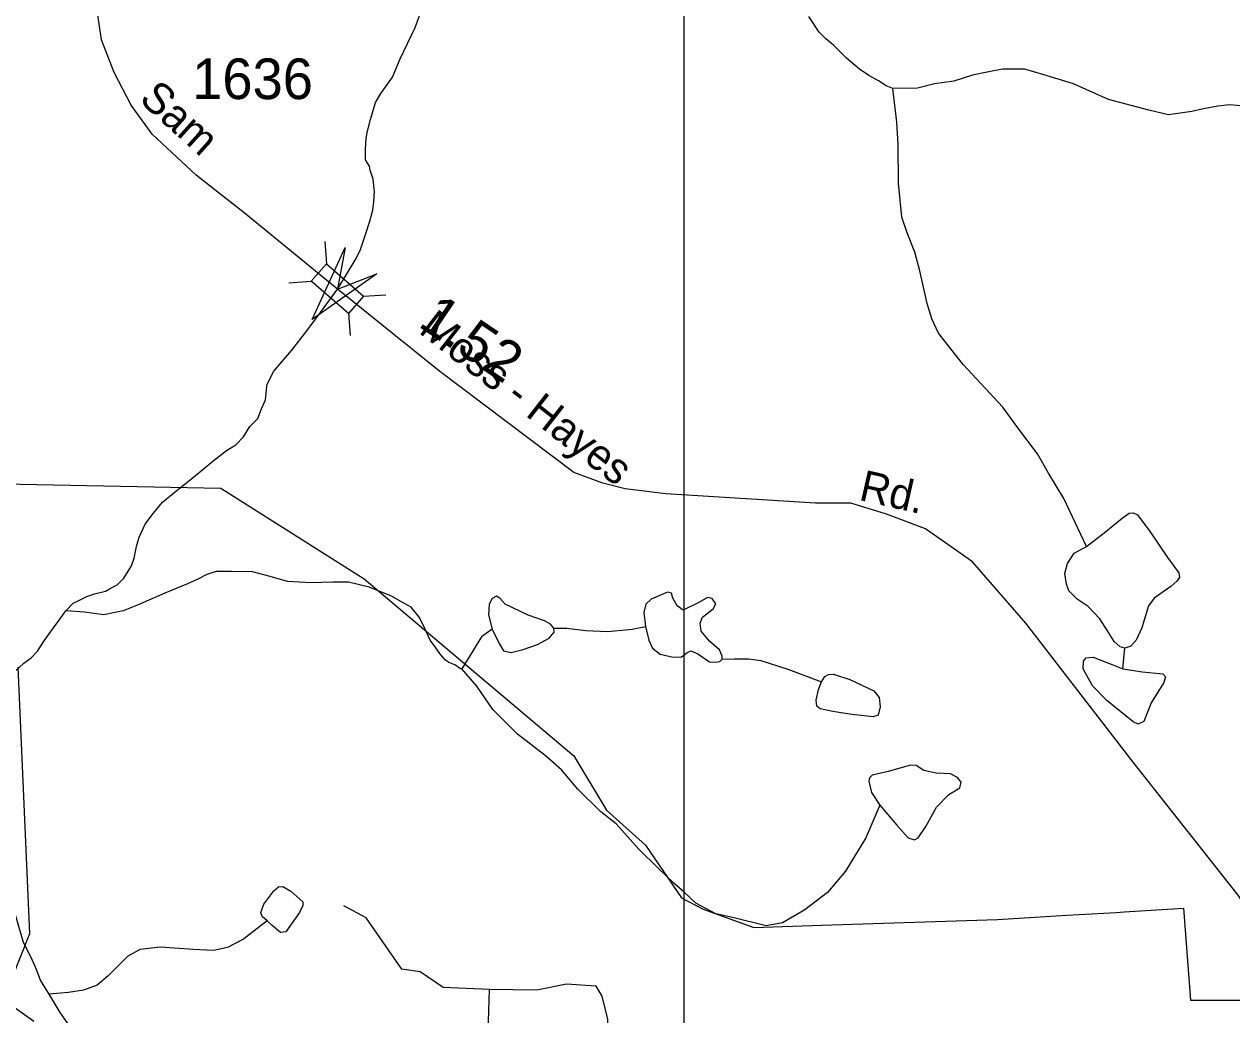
# Model space of a CAD drawing. Extents: x 2056842 to 2160602, y 826753 to 1016856.
# Drawn here: x 2102005 to 2105722, y 865020 to 868069 of the extents above; entities that cross this region are included whole.
import ezdxf

# ---------------------------------------------------------------- set-up
doc = ezdxf.new("R2010")
doc.units = 0
for name, color, linetype in [('Exist Boundary Political City Limit New', 7, 'Continuous'), ('Exist Hydrographic Creek Single Shore', 7, 'Continuous'), ('Exist Hydrographic Misc Water Feature', 7, 'Continuous'), ('Exist Road Non-System Type 51', 7, 'Continuous'), ('Exist Road Secondary Mileage Hundredths English Label', 7, 'Continuous'), ('Exist Road Secondary Structure Standard Bridge Attributed CELL', 7, 'Continuous'), ('Exist Road Secondary Structure Standard Bridge CELL', 7, 'Continuous'), ('Exist Road Secondary Type 51 Attributed', 7, 'Continuous'), ('Exist Road Secondary Type 51 Label', 7, 'Continuous'), ('Exist Road Secondary Type 51 Number Label', 7, 'Continuous'), ('Map Preparation Boundary City Limit Buffer Line', 7, 'Continuous'), ('Map Preparation Inset Cut Line', 7, 'Continuous')]:
    doc.layers.add(name, color=color, linetype=linetype)

msp = doc.modelspace()

# ---------------------------------------------------------------- linework, layer by layer
at = {"layer": 'Exist Boundary Political City Limit New'}
for points in [[(2101734.2, 866658.4), (2102403.8, 866644.6), (2102610.2, 866640.3), (2103051.5, 866361.4), (2103696.5, 865816.6), (2103797, 865649.9), (2103917, 865542), (2104028.2, 865380.1), (2104094, 865344.8), (2104250.8, 865288.9), (2104459, 865295.8), (2105000, 865313.7), (2105214, 865326.4), (2105366, 865335.5), (2105389.8, 865336.9), (2105573, 865347.9), (2105594, 865065.2), (2105890.8, 865065.7)], [(2102034, 865000), (2101940.8, 865066.2), (2102022, 865270.5), (2101986.5, 866090.4)]]:
    msp.add_lwpolyline(points, dxfattribs=at)
at = {"layer": 'Exist Hydrographic Creek Single Shore'}
for points in [[(2102133.2, 866263), (2102155.4, 866287.2), (2102173.3, 866295), (2102197.2, 866307.3), (2102221.3, 866315.3), (2102255.2, 866323.5), (2102267.2, 866331.5), (2102291.1, 866343.4), (2102311.2, 866363.7), (2102334.9, 866401.6), (2102343, 866425.7), (2102350.6, 866461.6), (2102358.7, 866489.7), (2102376.6, 866529.7), (2102402.3, 866563.9), (2102430.2, 866597.8), (2102470.2, 866630.1), (2102525.9, 866674.2), (2102585.7, 866724.2), (2102627.7, 866756.5), (2102655.7, 866774.6), (2102679.8, 866798.7), (2102699.5, 866830.8), (2102723.6, 866854.9), (2102735.4, 866884.8), (2102747.1, 866912.8), (2102751.2, 866952.7), (2102753, 866960.9), (2102772.9, 867000.8), (2102828.7, 867065), (2102874.5, 867125.1), (2102916.4, 867181.3), (2102968.7, 867253.6), (2102997, 867298), (2103026.6, 867347.9), (2103039.8, 867375.6), (2103057.6, 867427.7), (2103067.5, 867459.7), (2103077.4, 867495.9), (2103081.2, 867521.7), (2103083.2, 867553.9), (2103079.1, 867591.7), (2103069.1, 867619.8), (2103067.1, 867631.6), (2103055, 867651.6), (2103054.7, 867683.7), (2103056.7, 867715.8), (2103060.7, 867735.8), (2103070.4, 867775.6), (2103086.2, 867827.8), (2103102.2, 867855.6), (2103138, 867905.8), (2103161.8, 867962), (2103207.5, 868058.2), (2103245.3, 868160.1)], [(2101562.1, 865407.3), (2101629.8, 865477.4), (2101671.8, 865525.8), (2101707.6, 865573.6), (2101731.4, 865631.8), (2101757.2, 865703.8), (2101784.8, 865771.8), (2101808.8, 865819.9), (2101824.7, 865859.9), (2101848.7, 865908), (2101878.4, 865968.1), (2101908.4, 866004.2), (2101934, 866038.4), (2101975.8, 866076.6), (2102003.9, 866102.6), (2102025.9, 866118.6), (2102045.7, 866138.8), (2102065.7, 866170.9), (2102091.7, 866206.8), (2102109.6, 866231), (2102133.2, 866263)]]:
    msp.add_lwpolyline(points, dxfattribs=at)
at = {"layer": 'Exist Hydrographic Misc Water Feature'}
for points in [[(2104678, 867871), (2104658.1, 867878.9), (2104634.1, 867894.7), (2104604.3, 867910.6), (2104575.8, 867930.7), (2104535.9, 867964.3), (2104495.9, 868004.1), (2104471.5, 868024), (2104451.6, 868044.1), (2104419.6, 868092)], [(2105761.9, 867816.4), (2105714.1, 867820.4), (2105678.2, 867816.1), (2105634.3, 867808.1), (2105598, 867799.8), (2105526.3, 867789.5), (2105466.2, 867803.6), (2105342.1, 867837), (2105234.1, 867884.6), (2105139.5, 867914.3), (2105084, 867930), (2105015.9, 867929.8), (2104963.6, 867919.9), (2104923.6, 867911.8), (2104865.8, 867893.7), (2104806.1, 867885.3), (2104754.2, 867871.3), (2104678, 867871)], [(2105274.4, 866461.2), (2105204.3, 866608.9), (2105157.8, 866686.6), (2105123.5, 866746.5), (2105063.3, 866826.2), (2105016.9, 866890.1), (2104894.9, 867021.8), (2104818.6, 867117.4), (2104798.3, 867161.4), (2104784.2, 867209.3), (2104761.6, 867309.3), (2104745.4, 867367.4), (2104721.8, 867427), (2104705.6, 867474.9), (2104695.4, 867579.2), (2104694.4, 867698.9), (2104690.5, 867766.9), (2104678, 867871)], [(2105274.4, 866461.2), (2105329.1, 866503.8), (2105383.8, 866548.8), (2105405.7, 866563.4), (2105417.8, 866564.6), (2105431.2, 866558.5), (2105470.1, 866506.2), (2105523.6, 866427.2), (2105558.8, 866379.8), (2105560, 866366.4), (2105552.7, 866354.2), (2105533.3, 866338.4), (2105482.3, 866301.9), (2105465.2, 866278.8), (2105444.6, 866210.7), (2105427.6, 866173), (2105410.5, 866154.8), (2105392.3, 866148.9)], [(2105392.3, 866148.9), (2105377.7, 866152.3), (2105359.5, 866169.4), (2105338.8, 866202.2), (2105315.7, 866238.7), (2105279.3, 866276.4), (2105245.2, 866299.5), (2105219.7, 866325), (2105212.4, 866345.7), (2105207.6, 866378.5), (2105216.1, 866409), (2105236.7, 866440.6), (2105274.4, 866461.2)], [(2103351.9, 866084.9), (2103347.6, 866085.1), (2103329.9, 866096.7), (2103311.9, 866104.8), (2103300, 866112.7), (2103286.1, 866129), (2103269.7, 866152.6), (2103253.9, 866172.8), (2103237.7, 866208.6), (2103221.3, 866242.7), (2103195.6, 866274.6), (2103173.3, 866286.5), (2103135.4, 866308.5), (2103066.9, 866335.9), (2103003.3, 866352), (2102955.1, 866351.6), (2102887.2, 866349.3), (2102815.3, 866353.4), (2102761.3, 866369.1), (2102707.2, 866383.1), (2102642.8, 866384.7), (2102595.2, 866384.6), (2102567.2, 866374.7), (2102538.9, 866360.3), (2102507.3, 866346.4), (2102437.6, 866318), (2102355.3, 866281.8), (2102309.4, 866263.5), (2102249.7, 866251.5), (2102189.9, 866259.4), (2102133.5, 866263)], [(2103634.3, 866209.8), (2103624.6, 866221.9), (2103606.3, 866232.9), (2103555.3, 866249.9), (2103484.8, 866283.9), (2103469, 866302.2), (2103458.1, 866308.3), (2103444.7, 866301), (2103436.2, 866283.9), (2103433.8, 866251.1), (2103444.7, 866207.3)], [(2104153.3, 866114.9), (2104152.8, 866123.4), (2104144.3, 866142.9), (2104113.9, 866169.6), (2104088.4, 866201.2), (2104084.7, 866225.6), (2104092, 866243.8), (2104124.9, 866269.3), (2104133.4, 866285.2), (2104122.4, 866301), (2104107.8, 866304.6), (2104081.1, 866288.8), (2104032.5, 866265.7), (2104014.2, 866279.1), (2104000.9, 866302.2), (2103997.2, 866318), (2103985.1, 866320.4), (2103934, 866299.7), (2103918.2, 866283.9), (2103912.2, 866258.4), (2103917, 866214.6)], [(2103444.7, 866207.3), (2103411.9, 866183), (2103351.9, 866084.9)], [(2103444.7, 866207.3), (2103466.6, 866162.3), (2103479.9, 866140.4), (2103503, 866135.6), (2103540.7, 866144.1), (2103584.5, 866159.9), (2103620.9, 866179.4), (2103635.5, 866197.6), (2103634.3, 866209.8)], [(2103634.3, 866209.8), (2103674.4, 866209.8), (2103732.8, 866202.5), (2103800.8, 866200), (2103876.2, 866207.3), (2103917, 866214.6)], [(2103917, 866214.6), (2103926.7, 866173.3), (2103938.9, 866148.9), (2103962, 866129.5), (2104002.1, 866121), (2104027.6, 866122.2), (2104044.6, 866134.4), (2104056.8, 866140.4), (2104077.5, 866130.7), (2104113.9, 866106.4), (2104132.1, 866105.2), (2104145.5, 866107.6), (2104153.3, 866114.9)], [(2105386.2, 866084.5), (2105392.3, 866148.9)], [(2104153.3, 866114.9), (2104191, 866116.1), (2104233.5, 866116.1), (2104272.4, 866110), (2104355.1, 866083.3), (2104458.4, 866044.4)], [(2105386.2, 866084.5), (2105447, 866076), (2105509, 866069.9), (2105517.5, 866060.2), (2105512.6, 866043.1), (2105473.7, 865979.9), (2105450.7, 865922.7), (2105433.6, 865914.2), (2105417.8, 865921.5), (2105336.4, 865987.2), (2105292.6, 866032.2), (2105263.5, 866084.5), (2105264.7, 866108.8), (2105273.2, 866118.5), (2105295.1, 866121), (2105355.8, 866096.7), (2105386.2, 866084.5)], [(2104638, 865665.4), (2104595.5, 865564.5), (2104532.3, 865462.3), (2104477.6, 865396.7), (2104407.6, 865342.7), (2104338.3, 865303.7), (2104288.4, 865294), (2104185.1, 865319.5), (2104133.1, 865330.5), (2104072.2, 865363.5), (2104035.7, 865397.4), (2104004, 865425), (2103956, 865471.2), (2103895.7, 865530.7), (2103826.8, 865607.8), (2103779.4, 865644.4), (2103709.1, 865714.3), (2103658.6, 865773.9), (2103608.6, 865818), (2103522.7, 865883.8), (2103446.6, 865959.5), (2103398.2, 866031.2), (2103351.9, 866084.9)], [(2104458.4, 866044.4), (2104469.3, 866061.4), (2104480.2, 866067.5), (2104496, 866068.7), (2104545.9, 866051.7), (2104620, 866017.6), (2104635.8, 865996.9), (2104639.5, 865967.7), (2104633.4, 865942.2), (2104617.6, 865937.3), (2104552, 865944.6), (2104493.6, 865953.1), (2104454.7, 865961.7), (2104443.8, 865970.2), (2104442.6, 865988.4), (2104449.9, 866021.3), (2104458.4, 866044.4)], [(2104638, 865665.4), (2104690.3, 865603.4), (2104725.5, 865564.5), (2104745, 865558.4), (2104755.9, 865564.5), (2104780.2, 865599.7), (2104813, 865659.3), (2104850.7, 865698.3), (2104884.7, 865718.9), (2104888.4, 865736), (2104877.4, 865750.5), (2104855.6, 865761.5), (2104811.8, 865763.9), (2104774.1, 865772.4), (2104749.8, 865787), (2104732.8, 865788.2), (2104663.5, 865768.8), (2104614.9, 865757.8), (2104606.4, 865749.3), (2104604, 865739.6), (2104612.5, 865704.3), (2104638, 865665.4)], [(2102081.4, 865083.3), (2102055.1, 865127), (2102039.3, 865166.7), (2102024.6, 865199), (2102002.6, 865242.9), (2101976.6, 865330.9), (2101960.4, 865394.6), (2101936.2, 865446.5), (2101913.9, 865488.4), (2101889.7, 865508.3), (2101868.1, 865516.5), (2101843.9, 865520.1), (2101823.6, 865520.4), (2101790, 865512.1), (2101737.9, 865487.9), (2101668.2, 865449.8), (2101614.5, 865417.4), (2101562.2, 865407.5)], [(2102752.3, 865309.1), (2102736.6, 865322.5), (2102732.9, 865334.6), (2102742.7, 865360.2), (2102773, 865401.5), (2102787.6, 865413.7), (2102801, 865414.9), (2102825.3, 865400.3), (2102861.8, 865367.5), (2102861.8, 865356.5), (2102852.1, 865334.6), (2102809.5, 865275), (2102793.7, 865273.8), (2102768.2, 865294.5), (2102752.3, 865309.1)], [(2102752.3, 865309.1), (2102679.5, 865253.1), (2102630.8, 865227.6), (2102587.1, 865217.9), (2102525.1, 865221.5), (2102423, 865228.8), (2102361.5, 865221.5), (2102323.8, 865200.9), (2102263.1, 865139.8), (2102229, 865111.7), (2102187.2, 865095.7), (2102141.1, 865089.2), (2102081.4, 865083.3)], [(2102746.2, 864591.8), (2102577.1, 864651.4), (2102507.8, 864680.6), (2102430.4, 864726.1), (2102394.5, 864750.2), (2102356.2, 864777.9), (2102313.9, 864816), (2102249.7, 864863.9), (2102206.1, 864907.3), (2102165.5, 864955.3), (2102115.4, 865027.4), (2102081.4, 865083.3)]]:
    msp.add_lwpolyline(points, dxfattribs=at)
at = {"layer": 'Exist Road Non-System Type 51'}
for points in [[(2103437.1, 865098), (2103293.8, 865104.3), (2103223.2, 865152.1), (2103167.1, 865160.4), (2103057.1, 865318.3), (2102988.5, 865355.8)], [(2103792.3, 864726.7), (2103800.6, 864873.6), (2103800.6, 865006.6), (2103784, 865077.2), (2103765.3, 865108.4), (2103673.9, 865114.7), (2103582.5, 865096), (2103437.1, 865098)], [(2103792.3, 864726.7), (2103690.5, 864734.3), (2103533.7, 864741.4), (2103471.7, 864785.2), (2103422.6, 864900.6), (2103433, 864967.1), (2103437.1, 865098)]]:
    msp.add_lwpolyline(points, dxfattribs=at)
at = {"layer": 'Exist Road Secondary Structure Standard Bridge Attributed CELL'}
msp.add_lwpolyline([(2103089.9, 867300.4), (2102890.7, 867159.9), (2102993, 867381.3), (2102968.7, 867253.6)], close=True, dxfattribs=at)
at = {"layer": 'Exist Road Secondary Structure Standard Bridge CELL'}
for p, q in [((2102930.1, 867399.8), (2102934.8, 867331)), ((2102819.6, 867273), (2102888.4, 867277.7)), ((2103048.5, 867231.5), (2103117.4, 867236.2)), ((2103003.2, 867179.4), (2103007.9, 867110.6))]:
    msp.add_line(p, q, dxfattribs=at)
msp.add_lwpolyline([(2102934.8, 867331), (2103048.7, 867231.7), (2103002.4, 867178.5), (2102888.4, 867277.7)], close=True, dxfattribs=at)
at = {"layer": 'Exist Road Secondary Type 51 Attributed'}
for points in [[(2102968.7, 867253.6), (2102687, 867483.8), (2102534.1, 867603.6), (2102398.2, 867730.1), (2102333.6, 867819.4), (2102282.1, 867920), (2102243.1, 868020.7), (2102226, 868132)], [(2105876.5, 864701), (2105873.2, 864871.7), (2105867.5, 865040), (2105848.5, 865157.9), (2105803.3, 865277.2), (2105780.5, 865327.6), (2105740.6, 865388.4), (2105418.1, 865797.7), (2105087.9, 866225.1), (2104923.6, 866414.2), (2104778.7, 866515.5), (2104659, 866561.1), (2104548.7, 866594.4), (2104440.4, 866594.4), (2103979.2, 866623.4), (2103854.7, 866638.6), (2103785.3, 866655.7), (2103696, 866689), (2103284.2, 866999.4), (2102968.7, 867253.6)]]:
    msp.add_lwpolyline(points, dxfattribs=at)
at = {"layer": 'Map Preparation Boundary City Limit Buffer Line'}
for points in [[(2101734.2, 866658.4), (2102403.8, 866644.6), (2102610.2, 866640.3), (2103051.5, 866361.4), (2103696.5, 865816.6), (2103797, 865649.9), (2103917, 865542), (2104028.2, 865380.1), (2104094, 865344.8), (2104250.8, 865288.9), (2104459, 865295.8), (2105000, 865313.7), (2105214, 865326.4), (2105366, 865335.5), (2105389.8, 865336.9), (2105573, 865347.9), (2105594, 865065.2), (2105890.8, 865065.7)], [(2102034, 865000), (2101940.8, 865066.2), (2102022, 865270.5), (2101986.5, 866090.4)]]:
    msp.add_lwpolyline(points, dxfattribs=at)
at = {"layer": 'Map Preparation Inset Cut Line'}
msp.add_lwpolyline([(2059276.8, 845851.8), (2104036.2, 845851.8), (2104036.2, 868310.8), (2085975.1, 868308.6), (2085982, 877260.1), (2059276.8, 877260.1), (2059276.8, 845851.8)], dxfattribs=at)

# ---------------------------------------------------------------- texts
at = {"layer": 'Exist Road Secondary Mileage Hundredths English Label'}
msp.add_text('1.52', height=125, rotation=326.1602, dxfattribs=at).set_placement((2103213.4, 867141))
at = {"layer": 'Exist Road Secondary Type 51 Label'}
for s, rotation, p in [('Sam', 317.9983, (2102355.1, 867833)), ('Moss - Hayes', 322.1621, (2103215.5, 867120.9)), ('Rd.', 347.1982, (2104570.6, 866605.1))]:
    msp.add_text(s, height=95, rotation=rotation, dxfattribs=at).set_placement(p)
at = {"layer": 'Exist Road Secondary Type 51 Number Label'}
msp.add_text('1636', height=125, dxfattribs=at).set_placement((2102521.6, 867838.1))

doc.saveas('drawing.dxf')
